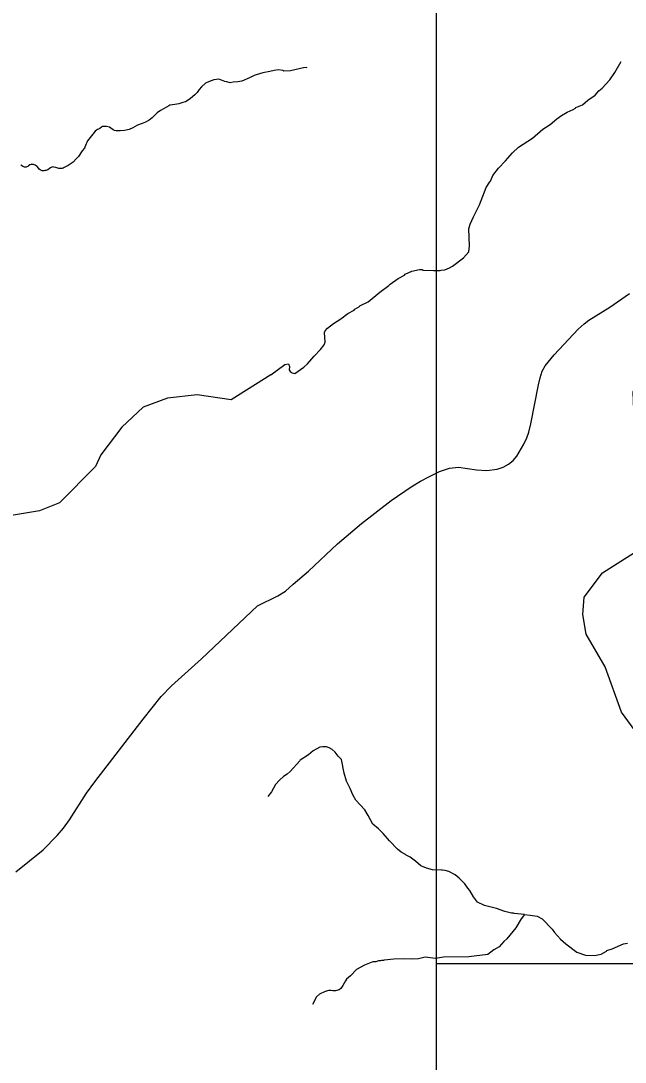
# Model space of a CAD drawing. Extents: x 1159738 to 1321356, y 736314 to 882035.
# Drawn here: x 1258428 to 1263584, y 819529 to 828411 of the extents above; entities that cross this region are included whole.
import ezdxf

# ---------------------------------------------------------------- set-up
doc = ezdxf.new("R2010")
doc.units = 0
for name, color, linetype in [('Exist Hydrographic Creek Single Shore', 7, 'Continuous'), ('Exist Hydrographic Misc Water Feature', 7, 'Continuous'), ('Map Preparation Inset Cut Line', 7, 'Continuous')]:
    doc.layers.add(name, color=color, linetype=linetype)

msp = doc.modelspace()

# ---------------------------------------------------------------- linework, layer by layer
at = {"layer": 'Exist Hydrographic Creek Single Shore'}
for points in [[(1264292.7, 821759.7), (1264024.7, 822083.4), (1263777.6, 822206.6), (1263551.6, 822513.2), (1263411.6, 822900.1), (1263251.7, 823179), (1263221.6, 823347), (1263233.6, 823494.4), (1263389.7, 823701.4), (1263787.7, 823956.1), (1263865.6, 824089), (1263860.7, 824223.8), (1263727.6, 824567.8), (1263661.7, 824943.4), (1263652.6, 825245.6), (1263767.6, 825515.7), (1264033.6, 825828.8)], [(1260562.3, 825392.8), (1260222.5, 825179.8), (1259931.6, 825221.7), (1259680.6, 825193.9), (1259470.6, 825116), (1259290.6, 824945.7), (1259109.5, 824709.7), (1259065.5, 824608.8), (1258757.5, 824299.8), (1258588.6, 824231), (1258262.5, 824178.4)]]:
    msp.add_lwpolyline(points, dxfattribs=at)
at = {"layer": 'Exist Hydrographic Misc Water Feature'}
for points in [[(1260562.3, 825392.8), (1260679.8, 825481.2), (1260712.8, 825484.9), (1260720, 825462.7), (1260717.5, 825434.6), (1260724.9, 825420.3), (1260741.8, 825407.3), (1260765.1, 825401.8), (1260843.5, 825457.3), (1260874.1, 825484.5), (1260930.1, 825549.6), (1260985.4, 825608.9), (1261014.6, 825648), (1261023.4, 825671.7), (1261019.8, 825751.9), (1261024.3, 825767.7), (1261045, 825791.1), (1261096.1, 825829.5), (1261159.4, 825870.3), (1261216.8, 825913.7), (1261271.5, 825944), (1261277.9, 825951.8), (1261318.7, 825974.6), (1261320.9, 825980.4), (1261327, 825984.3), (1261391.9, 826014.2), (1261490.5, 826097.2), (1261566.2, 826152.8), (1261578.6, 826166.4), (1261646.1, 826212.3), (1261700, 826242.6), (1261707.3, 826250.4), (1261764.1, 826276.6), (1261828.6, 826290.6), (1261852.6, 826289.9), (1261860.4, 826285.6), (1261948.3, 826280.8), (1262004.3, 826281.1), (1262012.5, 826284.8), (1262044.6, 826287.8), (1262085.1, 826304.6), (1262109.6, 826319.8), (1262203.7, 826389.6), (1262249.4, 826441.5), (1262256.6, 826492.5), (1262251.3, 826637.4), (1262260.5, 826677.1), (1262288.5, 826740.3), (1262341.6, 826842.6), (1262398.1, 826988.8), (1262427.7, 827037.4), (1262435.8, 827043.7), (1262455.3, 827093.1), (1262503.2, 827153.6), (1262563.1, 827215.7), (1262623.3, 827285.9), (1262672.7, 827332.3), (1262792, 827409.7), (1262881.5, 827485.8), (1262944.7, 827525.8), (1263000.3, 827574.1), (1263041.2, 827604.8), (1263090.1, 827633.3), (1263138.8, 827655.8), (1263159.2, 827667.1), (1263163.3, 827673), (1263220.1, 827695.2), (1263265.2, 827733.8), (1263326.5, 827775.9), (1263359.7, 827814.8), (1263388.4, 827838), (1263452.6, 827907.9), (1263494.5, 827970.7), (1263549.5, 828065)], [(1260870.3, 828010.1), (1260864.5, 828013.1), (1260840.4, 828009.8), (1260727.7, 827985.4), (1260671.6, 827983.1), (1260663.7, 827987.4), (1260627.4, 827992.9)], [(1260627.4, 827992.9), (1260589.3, 827987.8), (1260553.1, 827978.7), (1260492.7, 827966.3), (1260436.3, 827951.8), (1260418, 827944.2), (1260379.5, 827925.2), (1260314.8, 827896.9), (1260280.7, 827891.7), (1260240.4, 827886.8), (1260214.4, 827883.4), (1260186.5, 827890.2), (1260168.6, 827894.6), (1260140.9, 827905.4), (1260117, 827913.9), (1260096.9, 827910.5), (1260074.9, 827907.1), (1260050.7, 827899.7), (1260028.3, 827890.3), (1260004, 827878.9), (1259969.3, 827847.8), (1259950.6, 827826.2), (1259932, 827800.7), (1259913.5, 827781.1), (1259876.6, 827750), (1259848.1, 827728.8), (1259831.9, 827719.2), (1259809.7, 827713.8), (1259777.4, 827704.6), (1259743.2, 827697.5), (1259721.2, 827694.1), (1259699, 827690.6), (1259690.9, 827686.8), (1259650.2, 827663.8), (1259619.8, 827646.6), (1259591.3, 827627.3), (1259568.6, 827603.9), (1259548.1, 827582.4), (1259521.7, 827565.1), (1259491.1, 827545.9), (1259462.9, 827534.5), (1259424.5, 827521.6), (1259383.9, 827498.6), (1259353.4, 827483.4), (1259311.3, 827476.4), (1259275.2, 827473.4), (1259241.1, 827474.3), (1259227.1, 827476.6), (1259215.3, 827480.9), (1259195.6, 827495.4), (1259183.8, 827503.7), (1259160, 827510.3), (1259138, 827510.9), (1259125.9, 827509.2), (1259117.8, 827503.5), (1259103.6, 827493.8), (1259091.4, 827488.1), (1259081.2, 827484.4), (1259073.1, 827478.6), (1259062.9, 827468.9), (1259042.1, 827443.3), (1259019.5, 827415.9), (1258996.7, 827388.5), (1258990.4, 827372.6), (1258986, 827360.8), (1258975.3, 827333), (1258971.1, 827325.1), (1258952.5, 827303.6), (1258919.2, 827254.4), (1258898.6, 827230.9), (1258875.8, 827205.5), (1258831.2, 827178.6), (1258798.7, 827159.5), (1258788.6, 827155.7), (1258780.5, 827151.9), (1258766.6, 827150.3), (1258752.5, 827152.7), (1258726.7, 827159.3), (1258708.7, 827163.8), (1258700.7, 827166), (1258692.7, 827164.2), (1258682.5, 827156.4), (1258672.3, 827150.7), (1258658.1, 827141), (1258642, 827135.5), (1258633.9, 827133.7), (1258623.8, 827131.9), (1258611.8, 827132.2), (1258605.9, 827134.4), (1258598, 827136.6), (1258594.1, 827140.7), (1258586.2, 827146.9), (1258578.5, 827155.1), (1258568.8, 827167.4), (1258559, 827175.6), (1258551, 827179.8), (1258543.1, 827182.1), (1258535.2, 827184.3), (1258515.2, 827184.8), (1258505.1, 827183)], [(1258505.1, 827183), (1258494.9, 827175.3), (1258488.7, 827167.5), (1258480.6, 827165.6), (1258472.6, 827163.9), (1258458.7, 827164.2), (1258442.8, 827170.7), (1258427, 827179)], [(1259470.6, 822455.6), (1259625.6, 822647.9), (1259714.6, 822739.7), (1259970.6, 822969.2), (1260447.6, 823420.1), (1260621.6, 823507.7), (1260685.6, 823546.2), (1260750.6, 823605.8), (1260881.6, 823717), (1261128.5, 823950.9), (1261333.6, 824123.1), (1261587.6, 824320.1), (1261757.5, 824437.1), (1261838.5, 824484.8), (1261913.6, 824525.1), (1261998.6, 824566.1), (1262084.6, 824596.4), (1262160.6, 824605), (1262316.6, 824582.3), (1262404.6, 824576.6), (1262492.6, 824586.9), (1262542.6, 824603.9), (1262588.6, 824628.6), (1262627.6, 824660.1), (1262658.6, 824697), (1262718.6, 824799.7), (1262743.6, 824853), (1262760.6, 824901.2), (1262779.6, 824974.7), (1262844.6, 825306.7), (1262858.6, 825367.3), (1262876.6, 825421.9), (1262900.6, 825467.7), (1262976.6, 825561.6), (1263182.6, 825782.5), (1263233.6, 825827.8), (1263273.6, 825857.5), (1263451.6, 825969.7), (1263621.6, 826084)], [(1258384.5, 821153.2), (1258619.6, 821338.8), (1258739.6, 821461.6), (1258791.6, 821524.6), (1258843.5, 821597), (1258989.5, 821823.1), (1259058.5, 821921), (1259470.6, 822455.6)], [(1262724.1, 820787.3), (1262637.5, 820796.3), (1262629.6, 820800.6), (1262613.6, 820801.1), (1262558.1, 820814.8), (1262486.7, 820839.1), (1262383.5, 820864.3), (1262324.3, 820894.2), (1262289.8, 820939.3), (1262259.4, 820994.2), (1262241.9, 821012.8), (1262215, 821049.6), (1262168.6, 821099.1), (1262133.4, 821128.2), (1262080.2, 821153.9), (1262048.4, 821162.9), (1262024.5, 821167.6), (1262016.5, 821165.9), (1261940.6, 821170.2), (1261889, 821183.9), (1261839.6, 821202.8), (1261794.8, 821242.8), (1261749.8, 821276.2), (1261716.3, 821295.3), (1261710.5, 821301.5), (1261673.1, 821320.6), (1261641.8, 821345.7), (1261573.9, 821415.8), (1261518, 821479.8), (1261479, 821518.5), (1261431.9, 821558), (1261392.3, 821631.5), (1261361.9, 821680.5), (1261286.4, 821764.8), (1261259.8, 821809.7), (1261237.4, 821864.4), (1261207.3, 821925.4), (1261185.3, 821994.1), (1261164.8, 822110.7), (1261135.7, 822139.6), (1261110.7, 822172.4), (1261085.4, 822195.2), (1261059.9, 822210.1), (1261036.1, 822218.8), (1261004.1, 822219.8), (1260980, 822214.5), (1260923, 822184.3), (1260882, 822149.6), (1260810.5, 822103.8), (1260808.4, 822097.9), (1260725.5, 822008.5), (1260700.8, 821985.3), (1260668.2, 821966.2), (1260635.3, 821935.3), (1260602.1, 821896.3), (1260566.1, 821833.4), (1260534.9, 821794.4)], [(1262724.1, 820787.3), (1262696.2, 820752.5), (1262651.8, 820673.9), (1262572.9, 820580.3), (1262548.2, 820559.1), (1262508.9, 820512.3), (1262463, 820488.2), (1262410.7, 820447.4), (1262250.1, 820428.4), (1262033.9, 820423.2), (1261965.8, 820413.1), (1261877.8, 820424.1), (1261821.3, 820409.8), (1261761.2, 820407.7), (1261705.4, 820411.5), (1261609.2, 820408.5), (1261528.9, 820399), (1261520.8, 820395.3), (1261504.8, 820395.8), (1261496.6, 820392.1), (1261480.6, 820392.5), (1261456.4, 820385.3), (1261432.4, 820384.1), (1261359.5, 820356.3), (1261290.3, 820318.5), (1261240.6, 820264.1), (1261207.8, 820237.1), (1261197.3, 820223.4), (1261176.1, 820182), (1261159.4, 820158.6), (1261145, 820145), (1261112.7, 820136.1), (1261088.7, 820136.8), (1261072.8, 820141.3), (1261056.8, 820139.8), (1261024.5, 820132.8), (1260975.8, 820108.3), (1260951.1, 820085.1), (1260915.1, 820020.2)], [(1262724.1, 820787.3), (1262773.2, 820784.1), (1262832.9, 820774.2), (1262874.8, 820750.9), (1262961.6, 820662.2), (1262980.8, 820635.6), (1263033.1, 820577.9), (1263077.9, 820538.5), (1263171.8, 820467.5), (1263246.2, 820442), (1263322.9, 820438.8), (1263379.3, 820449), (1263424.1, 820475.6), (1263426.3, 820481.6), (1263472.8, 820496.1), (1263570.1, 820537.1), (1263602.3, 820544.1)]]:
    msp.add_lwpolyline(points, dxfattribs=at)
at = {"layer": 'Map Preparation Inset Cut Line'}
for points in [[(1228470.6, 811005.5), (1261974.5, 811005.5), (1261974.5, 834521.3), (1228470.6, 834521.3)], [(1261974.5, 811005.5), (1261974.5, 820370.5), (1275065, 820370.5), (1275065, 829295.5), (1309748.5, 829295.5), (1309748.5, 816385.3), (1289258, 816385.3), (1289258, 811005.5)]]:
    msp.add_lwpolyline(points, close=True, dxfattribs=at)

doc.saveas('drawing.dxf')
